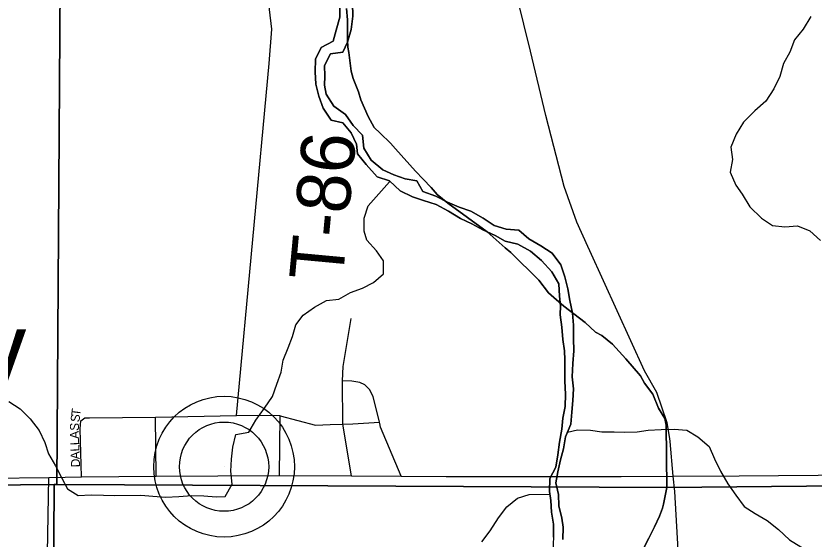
# Model space of a CAD drawing. Extents: x 1985906 to 2277390, y 930619 to 1324581.
# Drawn here: x 2123724 to 2128180, y 1179583 to 1182501 of the extents above; entities that cross this region are included whole.
import ezdxf

# ---------------------------------------------------------------- set-up
doc = ezdxf.new("R2010")
doc.units = 0
for name, color, linetype in [('GM_X_County_Road', 7, 'Continuous'), ('GM_X_Major_River', 7, 'Continuous'), ('GM_X_Minor_River', 7, 'Continuous'), ('GM_X_Section', 7, 'Continuous'), ('GM_X_State_Route', 7, 'Continuous'), ('GM_X_Township_Road', 7, 'Continuous'), ('GM_X_Township_Road_Text', 7, 'Continuous'), ('GM_X_Township_Subdivision', 7, 'Continuous'), ('GM_X_Township_Subdivision_Text', 7, 'Continuous'), ('GM_X_Unincorporated', 7, 'Continuous'), ('GM_X_Unincorporated_Location', 7, 'Continuous'), ('GM_X_Unincorporated_Text', 7, 'Continuous')]:
    doc.layers.add(name, color=color, linetype=linetype)

msp = doc.modelspace()

# ---------------------------------------------------------------- linework, layer by layer
at = {"layer": 'GM_X_County_Road'}
msp.add_lwpolyline([(2123773.2, 1166122.9), (2123795.2, 1166134.3), (2123816, 1166178.8), (2123824.9, 1166242.7), (2123823.4, 1166364.4), (2123796, 1168158.8), (2123801.3, 1169024), (2123808.5, 1169900.6), (2123825, 1171925.5), (2123846.5, 1174524.1), (2123892.6, 1176168.6), (2123891.6, 1176327.9), (2123890.5, 1176487.3), (2123883.7, 1177498.1), (2123886.6, 1178763.4), (2123908.1, 1179926.8)], dxfattribs=at)
at = {"layer": 'GM_X_Major_River'}
for points in [[(2125531.4, 1182558.1), (2125533.1, 1182493.8), (2125512.7, 1182421.6), (2125494.3, 1182359.4), (2125428, 1182325.6), (2125395.6, 1182259.5), (2125395.2, 1182189.2), (2125398.9, 1182120.9), (2125414.6, 1182052.5), (2125438.3, 1181986.1), (2125484.1, 1181919.6), (2125548.2, 1181905.1), (2125596.1, 1181848.6), (2125625.8, 1181786.2), (2125631.6, 1181731.9), (2125679.4, 1181671.4), (2125741.3, 1181602.8), (2125809.3, 1181580.3), (2125869.2, 1181525.7), (2125937.2, 1181491.2), (2125999.3, 1181470.8), (2126069.4, 1181448.3), (2126139.4, 1181411.8), (2126205.4, 1181371.2), (2126269.4, 1181340.8), (2126331.4, 1181308.3), (2126399.5, 1181275.8), (2126455.5, 1181245.3), (2126525.6, 1181226.9), (2126597.6, 1181188.3), (2126657.5, 1181135.8), (2126715.3, 1181073.2), (2126755.1, 1181006.6), (2126758.8, 1180938.3), (2126764.5, 1180884.1), (2126762.3, 1180833.9), (2126772, 1180765.5), (2126777.6, 1180695.2), (2126787.4, 1180632.8), (2126789.1, 1180582.6), (2126788.5, 1180464.1), (2126792.2, 1180391.7), (2126789.8, 1180321.4), (2126777.5, 1180257.2), (2126771.1, 1180195), (2126758.7, 1180122.7), (2126750.4, 1180052.5), (2126738, 1179984.2), (2126705.6, 1179920.1), (2126703.2, 1179847.8), (2126711, 1179797.6), (2126714.7, 1179733.3), (2126724.4, 1179664.9), (2126726, 1179592.6)], [(2126726, 1179592.6), (2126724.4, 1179664.9), (2126714.7, 1179733.3), (2126711, 1179797.6), (2126703.2, 1179847.8), (2126705.6, 1179920.1), (2126738, 1179984.2), (2126750.4, 1180052.5), (2126758.7, 1180122.7), (2126771.1, 1180195), (2126777.5, 1180257.2), (2126789.8, 1180321.4), (2126792.2, 1180391.7), (2126788.5, 1180464.1), (2126789.1, 1180582.6), (2126787.4, 1180632.8), (2126777.6, 1180695.2), (2126772, 1180765.5), (2126762.3, 1180833.9), (2126764.5, 1180884.1), (2126758.8, 1180938.3), (2126755.1, 1181006.6), (2126715.3, 1181073.2), (2126657.5, 1181135.8), (2126597.6, 1181188.3), (2126525.6, 1181226.9), (2126455.5, 1181245.3), (2126399.5, 1181275.8), (2126331.4, 1181308.3), (2126269.4, 1181340.8), (2126205.4, 1181371.2), (2126139.4, 1181411.8), (2126069.4, 1181448.3), (2125999.3, 1181470.8), (2125937.2, 1181491.2), (2125869.2, 1181525.7), (2125809.3, 1181580.3), (2125741.3, 1181602.8), (2125679.4, 1181671.4), (2125631.6, 1181731.9), (2125625.8, 1181786.2), (2125596.1, 1181848.6), (2125548.2, 1181905.1), (2125484.1, 1181919.6), (2125438.3, 1181986.1), (2125414.6, 1182052.5), (2125398.9, 1182120.9), (2125395.2, 1182189.2), (2125395.6, 1182259.5), (2125428, 1182325.6), (2125494.3, 1182359.4), (2125512.7, 1182421.6), (2125533.1, 1182493.8), (2125531.4, 1182558.1)], [(2126778.1, 1179580.2), (2126778.4, 1179648.5), (2126772.7, 1179698.8), (2126755, 1179767.2), (2126753.3, 1179831.5), (2126737.6, 1179895.8), (2126749.9, 1179958.1), (2126764.3, 1180024.3), (2126780.6, 1180086.5), (2126793, 1180152.7), (2126821.4, 1180222.8), (2126827.8, 1180291.1), (2126834.1, 1180355.3), (2126836.4, 1180421.6), (2126828.7, 1180488), (2126833.1, 1180562.3), (2126839.5, 1180632.5), (2126837.8, 1180700.8), (2126836.2, 1180775.2), (2126830.5, 1180843.5), (2126816.8, 1180913.9), (2126805.1, 1180978.3), (2126789.4, 1181044.6), (2126765.7, 1181113.1), (2126717.9, 1181177.6), (2126653.9, 1181218.1), (2126587.9, 1181256.7), (2126532, 1181305.2), (2126461.8, 1181311.6), (2126393.7, 1181332.1), (2126331.8, 1181372.6), (2126263.8, 1181411.1), (2126197.7, 1181433.6), (2126133.6, 1181462), (2126067.6, 1181494.5), (2125995.6, 1181521), (2125961.8, 1181581.5), (2125897.6, 1181591.9), (2125833.6, 1181614.3), (2125771.5, 1181642.8), (2125707.6, 1181695.4), (2125665.8, 1181763.9), (2125658.2, 1181836.2), (2125606.3, 1181888.8), (2125564.5, 1181951.3), (2125498.5, 1181997.8), (2125456.8, 1182064.3), (2125447, 1182114.6), (2125449.2, 1182164.8), (2125447.5, 1182225.1), (2125479.9, 1182289.2), (2125548.2, 1182298.9), (2125574.5, 1182355), (2125594.9, 1182425.2), (2125605.3, 1182499.5), (2125603.7, 1182571.8)], [(2125603.7, 1182571.8), (2125605.3, 1182499.5), (2125594.9, 1182425.2), (2125574.5, 1182355), (2125548.2, 1182298.9), (2125479.9, 1182289.2), (2125447.5, 1182225.1), (2125449.2, 1182164.8), (2125447, 1182114.6), (2125456.8, 1182064.3), (2125498.5, 1181997.8), (2125564.5, 1181951.3), (2125606.3, 1181888.8), (2125658.2, 1181836.2), (2125665.8, 1181763.9), (2125707.6, 1181695.4), (2125771.5, 1181642.8), (2125833.6, 1181614.3), (2125897.6, 1181591.9), (2125961.8, 1181581.5), (2125995.6, 1181521), (2126067.6, 1181494.5), (2126133.6, 1181462), (2126197.7, 1181433.6), (2126263.8, 1181411.1), (2126331.8, 1181372.6), (2126393.7, 1181332.1), (2126461.8, 1181311.6), (2126532, 1181305.2), (2126587.9, 1181256.7), (2126653.9, 1181218.1), (2126717.9, 1181177.6), (2126765.7, 1181113.1), (2126789.4, 1181044.6), (2126805.1, 1180978.3), (2126816.8, 1180913.9), (2126830.5, 1180843.5), (2126836.2, 1180775.2), (2126837.8, 1180700.8), (2126839.5, 1180632.5), (2126833.1, 1180562.3), (2126828.7, 1180488), (2126836.4, 1180421.6), (2126834.1, 1180355.3), (2126827.8, 1180291.1), (2126821.4, 1180222.8), (2126793, 1180152.7), (2126780.6, 1180086.5), (2126764.3, 1180024.3), (2126749.9, 1179958.1), (2126737.6, 1179895.8), (2126753.3, 1179831.5), (2126755, 1179767.2), (2126772.7, 1179698.8), (2126778.4, 1179648.5), (2126778.1, 1179580.2)], [(2126726, 1179592.6), (2126721.6, 1179518.3)]]:
    msp.add_lwpolyline(points, dxfattribs=at)
at = {"layer": 'GM_X_Minor_River'}
for points in [[(2128162.4, 1182497.6), (2128120, 1182427.5), (2128071.5, 1182367.5), (2128045.1, 1182299.3), (2128008.7, 1182235.2), (2127988.3, 1182163), (2127955.9, 1182094.9), (2127911.4, 1182024.8), (2127849, 1181970.9), (2127786.5, 1181909), (2127746, 1181840.9), (2127715.6, 1181768.8), (2127725.3, 1181700.4), (2127710.9, 1181630.2), (2127742.6, 1181557.7), (2127778.5, 1181507.3), (2127822.2, 1181436.7), (2127886.1, 1181372.1), (2127948.1, 1181331.6), (2128016.2, 1181325.2), (2128088.4, 1181330.8), (2128156.5, 1181302.3), (2128216.4, 1181247.8)], [(2125204.4, 1180512.9), (2125216.7, 1180581.1), (2125243.1, 1180649.3), (2125267.5, 1180713.4), (2125285.9, 1180777.6), (2125328.3, 1180831.6), (2125390.7, 1180875.5), (2125457, 1180913.3), (2125527.3, 1180920.9), (2125591.6, 1180958.7), (2125658, 1180982.5), (2125720.3, 1181014.3), (2125776.7, 1181062.2), (2125777, 1181134.5), (2125737.2, 1181191), (2125683.3, 1181249.5), (2125667.6, 1181299.8), (2125667.9, 1181372.1), (2125690.3, 1181442.3), (2125809.6, 1181574.9)], [(2123683.4, 1180350.3), (2123747.3, 1180309.8), (2123803.2, 1180253.2), (2123853, 1180188.7), (2123884.8, 1180122.2), (2123906.5, 1180057.8), (2123944.3, 1179991.3), (2123980.1, 1179922.8), (2124011.8, 1179862.4), (2124071.8, 1179825.9), (2124144.1, 1179829.6), (2124212.2, 1179827.2), (2124276.4, 1179824.8), (2124420.8, 1179828.1), (2124489, 1179821.7), (2124561.1, 1179817.3), (2124633.4, 1179820.9), (2124705.6, 1179826.5), (2124773.8, 1179824.1), (2124841.9, 1179817.8), (2124892.1, 1179819.5), (2124930.5, 1179889.6), (2124922.9, 1179961.9), (2124927.2, 1180028.2), (2124935.5, 1180094.5), (2124951.9, 1180166.7), (2125024.2, 1180178.4), (2125062.7, 1180246.5), (2125111.1, 1180312.5), (2125155.6, 1180378.5), (2125180, 1180446.7), (2125204.4, 1180512.9)], [(2126803.6, 1180178.9), (2126859.4, 1180192.5), (2126931.6, 1180190.1), (2126995.7, 1180181.7), (2127063.9, 1180181.3), (2127124, 1180179), (2127192.2, 1180180.6), (2127254.5, 1180190.3), (2127326.7, 1180194), (2127398.9, 1180195.6), (2127469.1, 1180189.2), (2127531, 1180152.7), (2127595, 1180098.1), (2127624.7, 1180029.6), (2127658.5, 1179961.1), (2127698.2, 1179890.6), (2127744, 1179828.1), (2127789.8, 1179763.5), (2127851.8, 1179725), (2127917.8, 1179686.5), (2127981.7, 1179635.9), (2128043.6, 1179579.3), (2128105.6, 1179538.8), (2128171.7, 1179510.3)], [(2126324.8, 1179566.6), (2126371.2, 1179628.7), (2126417.7, 1179700.7), (2126464.1, 1179762.8), (2126524.5, 1179810.6), (2126588.8, 1179830.4), (2126705.2, 1179833.5)]]:
    msp.add_lwpolyline(points, dxfattribs=at)
at = {"layer": 'GM_X_Section'}
for points in [[(2121469.7, 1182693.3), (2123969.9, 1182682.7), (2123951.9, 1179887.9), (2123937.9, 1179887.9), (2121489, 1179863.7), (2121458.5, 1179863.4)], [(2121489, 1179863.7), (2123937.9, 1179887.9), (2123921.1, 1177184.6), (2121517.5, 1177191.9)]]:
    msp.add_lwpolyline(points, close=True, dxfattribs=at)
for points in [[(2125568.9, 1182541.9), (2125574.9, 1182479.8), (2125574.4, 1182366.6), (2125576.1, 1182326.1), (2125581.9, 1182296.5), (2125595.1, 1182192.7), (2125606.4, 1182150.9), (2125637.2, 1182076.8), (2125649.9, 1182033.7), (2125669.4, 1181986.5), (2125690.4, 1181940.7), (2125723.8, 1181878.7), (2125758.3, 1181846.4), (2125815, 1181791.2), (2125842.7, 1181758.9), (2125954.7, 1181635), (2125997.6, 1181590.6), (2126041.9, 1181543.4), (2126076.5, 1181504.4), (2126134.4, 1181457.3), (2126355.1, 1181295.8), (2126454.6, 1181206.9), (2126486.3, 1181181.3), (2126642.5, 1181026.5), (2126697.9, 1180956.5), (2126726.9, 1180929.5), (2126782.1, 1180882.4), (2126902.2, 1180790.9), (2126960.2, 1180737), (2126996, 1180718.2), (2127055.3, 1180669.7), (2127130, 1180587.6), (2127211.7, 1180493.3), (2127232.6, 1180451.6), (2127279.7, 1180391), (2127311.9, 1180312.8), (2127346.7, 1180254.9), (2127355.2, 1180218.5), (2127358.9, 1179871.2), (2123951.9, 1179887.9), (2123969.9, 1182682.7)], [(2129112.6, 1179887.8), (2127358.9, 1179871.2), (2127355.2, 1180218.5), (2127346.7, 1180254.9), (2127311.9, 1180312.8), (2127279.7, 1180391), (2127232.6, 1180451.6), (2127211.7, 1180493.3), (2127130, 1180587.6), (2127055.3, 1180669.7), (2126996, 1180718.2), (2126960.2, 1180737), (2126902.2, 1180790.9), (2126782.1, 1180882.4), (2126726.9, 1180929.5), (2126697.9, 1180956.5), (2126642.5, 1181026.5), (2126486.3, 1181181.3), (2126454.6, 1181206.9), (2126355.1, 1181295.8), (2126134.4, 1181457.3), (2126076.5, 1181504.4), (2126041.9, 1181543.4), (2125997.6, 1181590.6), (2125954.7, 1181635), (2125842.7, 1181758.9), (2125815, 1181791.2), (2125758.3, 1181846.4), (2125723.8, 1181878.7), (2125690.4, 1181940.7), (2125669.4, 1181986.5), (2125649.9, 1182033.7), (2125637.2, 1182076.8), (2125606.4, 1182150.9), (2125595.1, 1182192.7), (2125581.9, 1182296.5), (2125576.1, 1182326.1), (2125574.4, 1182366.6), (2125574.9, 1182479.8), (2125568.9, 1182541.9)], [(2123921.1, 1177184.6), (2123937.9, 1179887.9), (2123951.9, 1179887.9), (2127358.9, 1179871.2), (2127338.6, 1179777.2), (2127333.4, 1179754.2), (2127317.7, 1179710.8), (2127289.9, 1179651), (2127258, 1179588.6), (2127227.5, 1179530.2)], [(2127227.5, 1179530.2), (2127258, 1179588.6), (2127289.9, 1179651), (2127317.7, 1179710.8), (2127333.4, 1179754.2), (2127338.6, 1179777.2), (2127358.9, 1179871.2), (2129112.6, 1179887.8), (2129130.1, 1179887.9), (2129152.7, 1177162.1)]]:
    msp.add_lwpolyline(points, dxfattribs=at)
at = {"layer": 'GM_X_State_Route'}
for points in [[(2126917.7, 1181215.4), (2126856.1, 1181350.8), (2126784.6, 1181549.4), (2126681.8, 1181944.7), (2126596, 1182303.6), (2126484, 1182765.4), (2126427.8, 1183420.1), (2126411, 1183528.5), (2126374.2, 1183638.9), (2126314.8, 1183839.5), (2126300.3, 1183915.7), (2126310.6, 1184503.8), (2126329.2, 1184843), (2126318.9, 1185254.1), (2126261.6, 1185566.5), (2126174.7, 1185836.3), (2125990.3, 1186235.5)], [(2127374.4, 1180144.5), (2127360.7, 1180230.8), (2127302, 1180400.7), (2127233.9, 1180521.7), (2126929, 1181190.7), (2126917.7, 1181215.4)], [(2127393.8, 1179933), (2127377.3, 1180126.3), (2127374.4, 1180144.5)], [(2127761.1, 1179936.1), (2128863.2, 1179945.4), (2131816.4, 1179974.3), (2132685, 1179980.5), (2133468.8, 1179984.7), (2135042.6, 1180007.4), (2135840.4, 1180019.3), (2135915.3, 1180020.3), (2136666.6, 1180034.3), (2138156.6, 1180060.1), (2139580.5, 1180100.5)], [(2122102.3, 1179913.2), (2123246.3, 1179918.5), (2123908.1, 1179926.8), (2124089, 1179929.9), (2124506.8, 1179933), (2125195.5, 1179938.1), (2125596.7, 1179936.1), (2125873.8, 1179933), (2126126.2, 1179932.3)], [(2126126.2, 1179932.3), (2126636.9, 1179930.9), (2127076.9, 1179930.9)], [(2127076.9, 1179930.9), (2127103.3, 1179930.9), (2127393.8, 1179933)], [(2127393.8, 1179933), (2127761.1, 1179936.1)], [(2127427, 1179017.2), (2127425.9, 1179457.3), (2127402.1, 1179847.1), (2127393.8, 1179933)]]:
    msp.add_lwpolyline(points, dxfattribs=at)
at = {"layer": 'GM_X_Township_Road'}
for points in [[(2125195.5, 1179938.1), (2125199.6, 1180270.1), (2124955.6, 1180271.1), (2125137.8, 1182235.4), (2125152.6, 1182426.3), (2125120.9, 1182695.2), (2125133.5, 1182908.1), (2125106.7, 1183034.5), (2124930.2, 1183382.9), (2124334.3, 1184480.1), (2124063.1, 1184969.6), (2123987.5, 1185088.8), (2123861.3, 1185255.4), (2123769.9, 1185358.3), (2123745.2, 1185406.1), (2123736.1, 1185488.1), (2123709.9, 1185654.2)], [(2125596.7, 1179936.1), (2125548.3, 1180223.2), (2125547.6, 1180464.7), (2125551.1, 1180544.8), (2125595.5, 1180812.1)], [(2125755, 1180227.8), (2125753.4, 1180234.6), (2125718.5, 1180377), (2125698.2, 1180417.1), (2125672, 1180443), (2125643.8, 1180456.9), (2125599.7, 1180462.7), (2125547.6, 1180464.7)], [(2124085.9, 1180242.2), (2124108.7, 1180258.7), (2124134.5, 1180259.7), (2124503.7, 1180262.8), (2124955.6, 1180271.1)], [(2124506.8, 1179933), (2124503.7, 1180262.8)], [(2125199.6, 1180270.1), (2125396.8, 1180217.5), (2125478.4, 1180221.2), (2125548.3, 1180223.2), (2125604.6, 1180224.9), (2125753.4, 1180234.6)], [(2125873.8, 1179933), (2125760.1, 1180206.8), (2125755, 1180227.8)]]:
    msp.add_lwpolyline(points, dxfattribs=at)
at = {"layer": 'GM_X_Township_Subdivision'}
msp.add_lwpolyline([(2124089, 1179929.9), (2124081.8, 1180197.7), (2124085.9, 1180242.2)], dxfattribs=at)
at = {"layer": 'GM_X_Unincorporated'}
for radius in [392.8, 249]:
    msp.add_circle((2124885.9, 1179986.5), radius, dxfattribs=at)
at = {"layer": 'GM_X_Unincorporated_Location'}
msp.add_line((2124885.9, 1179986.5), (2124885.9, 1179986.5), dxfattribs=at)

# ---------------------------------------------------------------- texts
at = {"layer": 'GM_X_Township_Road_Text'}
msp.add_text('T-86', height=300, rotation=84.6776, dxfattribs=at).set_placement((2125547.4, 1181014.1))
at = {"layer": 'GM_X_Township_Subdivision_Text'}
for s, rotation, p in [('T', 83.4274, (2124081.7, 1180267.5)), ('S', 83.4848, (2124077.8, 1180232.5)), ('S', 86.8293, (2124074.5, 1180185)), ('A', 91.8363, (2124075.9, 1180142.2)), ('L', 92.3153, (2124077.3, 1180107.1)), ('L', 92.3234, (2124078.7, 1180071.9)), ('A', 92.3372, (2124080.5, 1180028)), ('D', 92.3177, (2124082.3, 1179984))]:
    msp.add_text(s, height=50, rotation=rotation, dxfattribs=at).set_placement(p)
at = {"layer": 'GM_X_Unincorporated_Text'}
msp.add_text('Valley City', height=417, rotation=0, dxfattribs=at).set_placement((2121148.1, 1180433))

doc.saveas('drawing.dxf')
